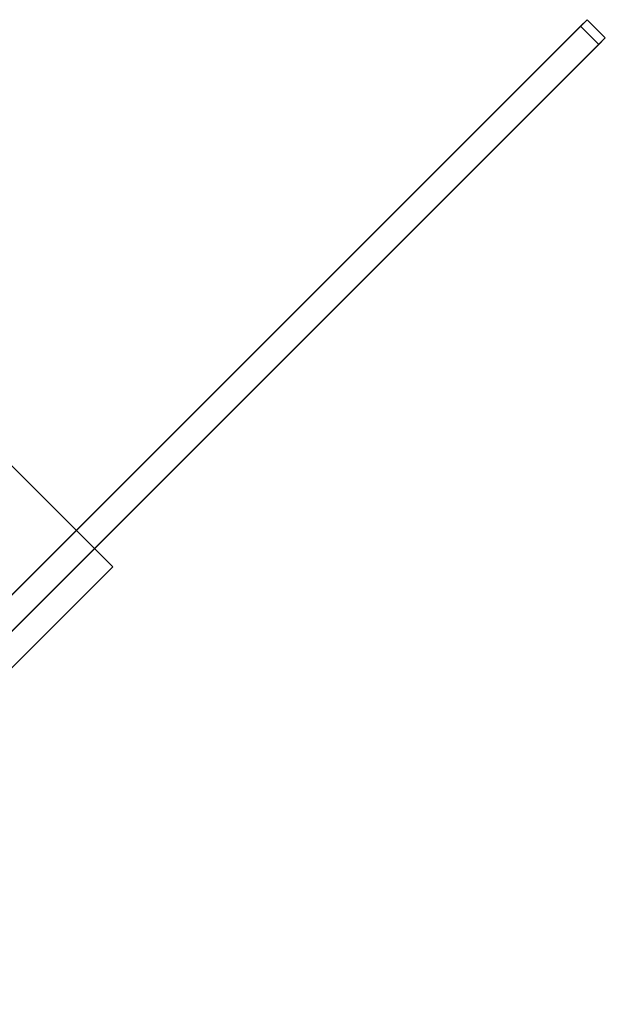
# Model space of a CAD drawing. Header units: inches. Extents: x -774 to 289, y -440 to 407.
# Tile 579 of 656: x 258 to 280, y -1 to 37. Entities that reach past the tile are written whole.
import ezdxf

# ---------------------------------------------------------------- set-up
doc = ezdxf.new("R2010")
doc.units = ezdxf.units.IN
doc.header["$MEASUREMENT"] = 0
doc.layers.add('L-SITE', color=91, linetype='Continuous', lineweight=9)

# ---------------------------------------------------------------- blocks, each defined once
blk = doc.blocks.new('Wind Power Generator - 30_ High-322784-_3D_')
at = {"layer": 'L-SITE'}
mesh = blk.add_polyface(dxfattribs=at)
corners = [(12, -12, 4), (12, 12, 4), (-12, 12, 4), (-12, -12, 4)]
mesh.append_faces([[corners[k] for k in face] for face in [(3, 0, 1, 2)]])
mesh = blk.add_polyface(dxfattribs=at)
corners = [(12, -12), (-12, -12), (-12, 12), (12, 12)]
mesh.append_faces([[corners[k] for k in face] for face in [(2, 3, 0, 1)]])
mesh = blk.add_polyface(dxfattribs=at)
corners = [(12, 12, 4), (12, -12, 4), (12, -12), (12, 12)]
mesh.append_faces([[corners[k] for k in face] for face in [(0, 1, 2, 3)]])
mesh = blk.add_polyface(dxfattribs=at)
corners = [(6.658, -10, 363.889), (7.014, -10, 365.384), (6.982, -10, 366.922), (40.014, -10, 344.306), (39.661, -10, 343.694), (3.559, -10, 360.993), (4.906, -10, 361.734), (6.023, -10, 362.79), (4.311, -10, 363.779), (4.66, -10, 364.309), (4.945, -10, 364.878)]
mesh.append_faces([[corners[k] for k in face] for face in [(9, 7, 8), (3, 1, 2), (6, 4, 5)]], dxfattribs={"vtx0": -1})
mesh.append_faces([[corners[k] for k in face] for face in [(4, 7, 0)]], dxfattribs={"vtx0": -1, "vtx1": -1, "vtx2": -1})
mesh.append_faces([[corners[k] for k in face] for face in [(6, 7, 4)]], dxfattribs={"vtx1": -1, "vtx2": -1})
mesh.append_faces([[corners[k] for k in face] for face in [(0, 1, 3, 4)]], dxfattribs={"vtx1": -1, "vtx3": -1})
mesh.append_faces([[corners[k] for k in face] for face in [(9, 10, 0, 7)]], dxfattribs={"vtx2": -1, "vtx3": -1})
mesh = blk.add_polyface(dxfattribs=at)
corners = [(39.661, -11, 343.694), (3.559, -11, 360.993), (3.559, -10, 360.993), (39.661, -10, 343.694)]
mesh.append_faces([[corners[k] for k in face] for face in [(0, 1, 2, 3)]])
mesh = blk.add_polyface(dxfattribs=at)
corners = [(6.982, -11, 366.922), (40.014, -11, 344.306), (40.014, -10, 344.306), (6.982, -10, 366.922)]
mesh.append_faces([[corners[k] for k in face] for face in [(0, 1, 2, 3)]])
mesh = blk.add_polyface(dxfattribs=at)
corners = [(40.014, -11, 344.306), (39.661, -11, 343.694), (39.661, -10, 343.694), (40.014, -10, 344.306)]
mesh.append_faces([[corners[k] for k in face] for face in [(3, 0, 1, 2)]])
mesh = blk.add_polyface(dxfattribs=at)
corners = [(6.023, -11, 362.79), (4.906, -11, 361.734), (3.559, -11, 360.993), (39.661, -11, 343.694), (40.014, -11, 344.306), (6.982, -11, 366.922), (7.014, -11, 365.384), (6.658, -11, 363.889), (4.804, -11, 364.959), (4.52, -11, 364.39), (4.17, -11, 363.86)]
mesh.append_faces([[corners[k] for k in face] for face in [(6, 4, 5)]], dxfattribs={"vtx0": -1})
mesh.append_faces([[corners[k] for k in face] for face in [(7, 9, 0, 3)]], dxfattribs={"vtx0": -1, "vtx1": -1, "vtx2": -1, "vtx3": -1})
mesh.append_faces([[corners[k] for k in face] for face in [(4, 6, 7, 3), (3, 0, 1)]], dxfattribs={"vtx0": -1, "vtx2": -1})
mesh.append_faces([[corners[k] for k in face] for face in [(8, 9, 7)]], dxfattribs={"vtx1": -1})
mesh.append_faces([[corners[k] for k in face] for face in [(9, 10, 0), (1, 2, 3)]], dxfattribs={"vtx2": -1})
mesh = blk.add_polyface(dxfattribs=at)
corners = [(12, -12, 4), (-12, -12, 4), (-12, -12), (12, -12)]
mesh.append_faces([[corners[k] for k in face] for face in [(0, 1, 2, 3)]])

msp = doc.modelspace()

# ---------------------------------------------------------------- block references
at = {"layer": 'L-SITE', "rotation": 45.00000000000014}
msp.add_blockref('Wind Power Generator - 30_ High-322784-_3D_', (244.172, 15.904, -12), dxfattribs=at)

doc.saveas('drawing.dxf')
